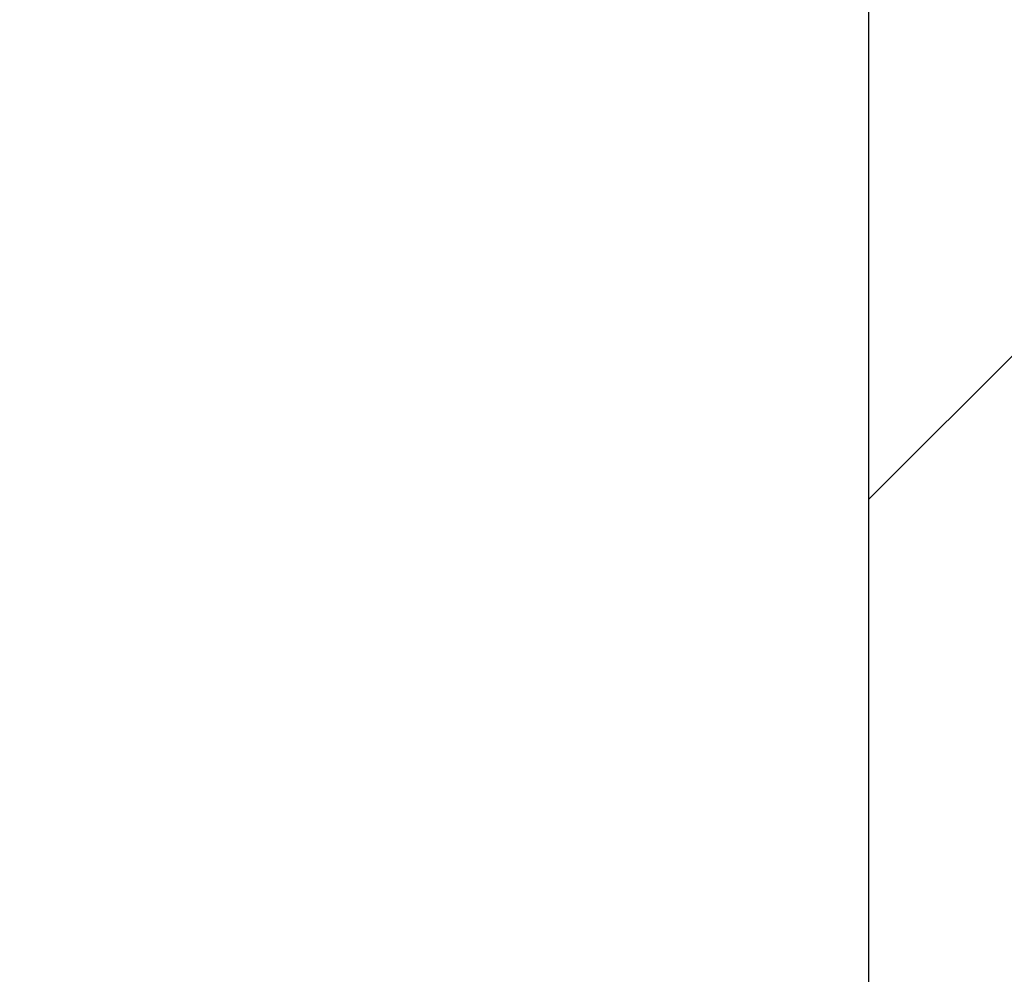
# Model space of a CAD drawing. Header units: millimetres. Extents: x 4747 to 1198744, y 17680 to 73179.
# Tile 346 of 377: x 128323.51 to 128324.76, y 52459.52 to 52460.73. Entities that reach past the tile are written whole.
import ezdxf

# ---------------------------------------------------------------- set-up
doc = ezdxf.new("R2010")
doc.units = ezdxf.units.MM

msp = doc.modelspace()

# ---------------------------------------------------------------- hatches: boundary and pattern name
at = {"lineweight": 9}
h = msp.add_hatch(dxfattribs=at)
h.set_pattern_fill('ANSI31', color=256)
h.set_pattern_definition([(45, (42400.086, 91010.9538), (-2.24506403, 2.24506403), [])])
h.paths.add_polyline_path([(128430.59851, 52453.67604), (128430.59851, 52456.17604), (128360.59851, 52456.17604), (128360.59851, 52386.17604), (128363.09851, 52386.17604, 0.4142136), (128367.59851, 52390.67604), (128367.59851, 52440.17604, -0.4142136), (128376.59851, 52449.17604), (128426.09851, 52449.17604, 0.4142136)])
h.paths.add_polyline_path([(128384.58417, 52464.17604), (128384.58417, 52467.17604), (128324.58417, 52467.17604), (128324.58417, 52427.17604), (128327.58417, 52427.17604, 0.4142136), (128330.58417, 52430.17604), (128330.58417, 52455.17604, -0.4142136), (128336.58417, 52461.17604), (128381.58417, 52461.17604, 0.4142136)])
h = msp.add_hatch()
h.set_pattern_fill('ANSI33', color=256, scale=50)
h.set_pattern_definition([(45, (42400.1, 91172.18), (-224.5064, 224.5064), []), (45, (42624.6, 91172.18), (-224.5064, 224.5064), [158.75, -79.375])])
h.paths.add_polyline_path([(127935.59851, 51321.72172), (128335.59894, 51321.72172), (128335.59852, 52427.17352), (128324.58417, 52427.17604), (128324.58417, 52461.17604), (127935.59851, 52461.17604)])

# ---------------------------------------------------------------- linework, layer by layer
msp.add_lwpolyline([(128324.58417, 52427.17604), (128324.58417, 52467.17604), (128384.58417, 52467.17604), (128384.58417, 52464.17604, -0.4142136), (128381.58417, 52461.17604), (128336.58417, 52461.17604, 0.4142136), (128330.58417, 52455.17604), (128330.58417, 52430.17604, -0.4142136), (128327.58417, 52427.17604), (128324.58417, 52427.17604)], format="xyb")

doc.saveas('drawing.dxf')
